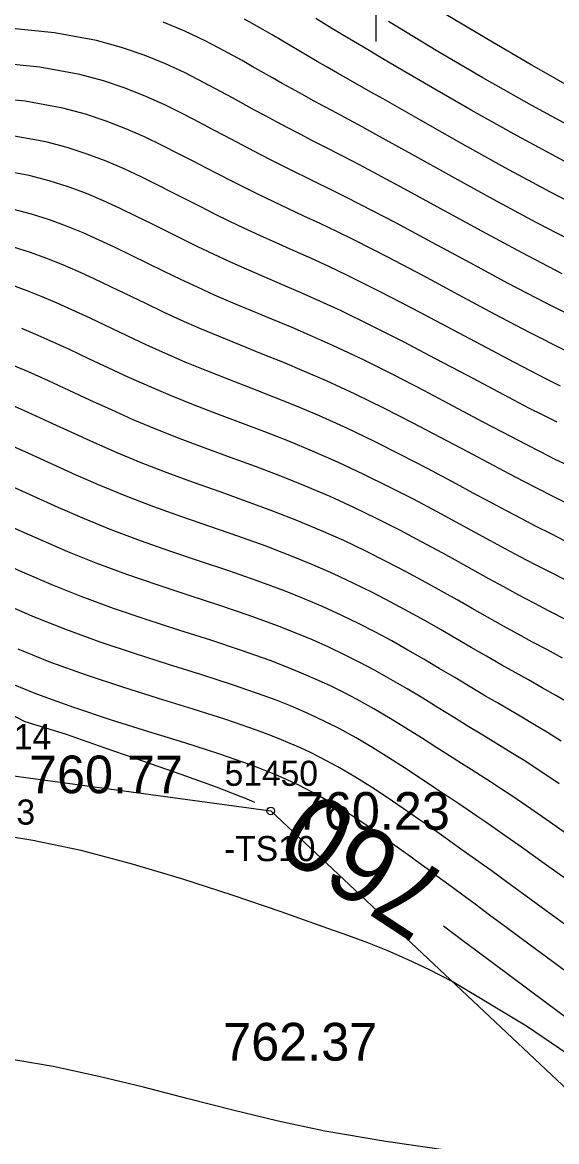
# Model space of a CAD drawing. Extents: x 1378535 to 1380697, y 997729 to 1000024.
# Drawn here: x 1379749.94 to 1379771.22, y 998920.27 to 998964.85 of the extents above; entities that cross this region are included whole.
import ezdxf

# ---------------------------------------------------------------- set-up
doc = ezdxf.new("R2010")
doc.units = 0
for name, color, linetype in [('RD_DTM_BkLn2', 7, 'Continuous'), ('RD_DTM_BkLn_txCode', 7, 'Continuous'), ('RD_DTM_Major1', 7, 'Continuous'), ('RD_DTM_Major1_Lbl', 7, 'Continuous'), ('RD_DTM_Minor1', 7, 'Continuous'), ('RD_EX_Misc', 7, 'Continuous'), ('RD_EX_TX_Misc_ELEV', 7, 'Continuous'), ('RD_HC_Survey_ELEV', 7, 'Continuous'), ('RD_SMD_Locator', 7, 'Continuous')]:
    doc.layers.add(name, color=color, linetype=linetype)

msp = doc.modelspace()

# ---------------------------------------------------------------- linework, layer by layer
at = {"layer": 'RD_DTM_BkLn2'}
for points in [[(1379733.193, 998933.854), (1379741.41, 998940.189), (1379749.204, 998934.9), (1379759.831, 998933.444)], [(1380137.104, 998617.435), (1380114.932, 998627.982), (1380110.142, 998637.412), (1380109.582, 998648.354), (1380098.693, 998654.921), (1380088.864, 998651.688), (1380069.259, 998664.275), (1380051.712, 998676.601), (1380045.085, 998683.058), (1380025.38, 998678.361), (1380019.034, 998684.269), (1380023.868, 998692.688), (1380008.939, 998708.879), (1379966.873, 998742.441), (1379939.691, 998764.989), (1379904.79, 998796.424), (1379861.371, 998834.485), (1379829.578, 998867.997), (1379786.438, 998908.428), (1379759.831, 998933.444)]]:
    msp.add_lwpolyline(points, dxfattribs=at)
at = {"layer": 'RD_DTM_Major1'}
for points in [[(1379772.779, 998957.164), (1379770.972, 998958.087), (1379769.173, 998959.055), (1379767.431, 998960.025), (1379765.795, 998960.954), (1379764.313, 998961.799), (1379763.824, 998962.076), (1379762.915, 998962.59), (1379762.49, 998962.831), (1379762.08, 998963.064), (1379761.683, 998963.292), (1379761.318, 998963.504), (1379760.959, 998963.715), (1379760.602, 998963.925), (1379760.245, 998964.136), (1379759.884, 998964.349), (1379759.515, 998964.564), (1379758.791, 998964.978)], [(1379771.372, 998950.364), (1379770.82, 998950.641), (1379769.538, 998951.303), (1379768.208, 998952.006), (1379766.853, 998952.728), (1379765.5, 998953.444), (1379764.17, 998954.133), (1379762.889, 998954.77), (1379762.143, 998955.124), (1379761.423, 998955.455), (1379760.726, 998955.769), (1379760.052, 998956.071), (1379759.398, 998956.365), (1379758.763, 998956.658), (1379758.181, 998956.936), (1379757.609, 998957.217), (1379757.044, 998957.501), (1379755.912, 998958.075), (1379755.336, 998958.365), (1379754.676, 998958.691), (1379753.992, 998959.011), (1379753.278, 998959.318), (1379752.527, 998959.605), (1379751.73, 998959.863), (1379750.881, 998960.086), (1379749.465, 998960.345)], [(1379771.639, 998942.608), (1379770.959, 998942.947), (1379770.356, 998943.256), (1379769.762, 998943.568), (1379769.171, 998943.884), (1379768.578, 998944.205), (1379767.977, 998944.532), (1379767.363, 998944.866), (1379766.454, 998945.357), (1379765.512, 998945.855), (1379764.541, 998946.355), (1379763.546, 998946.846), (1379762.531, 998947.323), (1379761.501, 998947.777), (1379760.548, 998948.169), (1379759.591, 998948.541), (1379758.636, 998948.902), (1379757.69, 998949.258), (1379756.757, 998949.617), (1379755.843, 998949.984), (1379755.003, 998950.343), (1379754.183, 998950.711), (1379753.379, 998951.083), (1379752.59, 998951.453), (1379751.813, 998951.816), (1379751.045, 998952.168), (1379750.482, 998952.416), (1379749.919, 998952.652)], [(1379771.324, 998934.527), (1379770.394, 998935.144), (1379769.919, 998935.449), (1379769.46, 998935.737), (1379769.014, 998936.011), (1379768.578, 998936.276), (1379768.15, 998936.536), (1379767.728, 998936.793), (1379767.114, 998937.172), (1379766.501, 998937.551), (1379765.884, 998937.931), (1379765.259, 998938.308), (1379764.621, 998938.68), (1379763.966, 998939.046), (1379763.379, 998939.357), (1379762.773, 998939.662), (1379762.145, 998939.961), (1379761.492, 998940.253), (1379760.81, 998940.539), (1379760.098, 998940.818), (1379758.978, 998941.223), (1379757.801, 998941.621), (1379756.585, 998942.02), (1379755.347, 998942.429), (1379754.106, 998942.857), (1379752.88, 998943.31), (1379751.753, 998943.765), (1379750.659, 998944.236), (1379749.603, 998944.708)], [(1379759.202, 998933.779), (1379759.112, 998933.818), (1379758.959, 998933.883), (1379757.669, 998934.394), (1379756.267, 998934.899), (1379754.78, 998935.41), (1379753.236, 998935.94), (1379751.664, 998936.501), (1379750.048, 998936.991), (1379748.629, 998937.717)], [(1379802.874, 998901.152), (1379799.88, 998903.46), (1379797.177, 998905.572), (1379794.855, 998907.426), (1379794.253, 998907.915), (1379793.685, 998908.381), (1379793.142, 998908.828), (1379792.102, 998909.686), (1379791.589, 998910.105), (1379790.984, 998910.595), (1379790.361, 998911.094), (1379789.71, 998911.609), (1379789.02, 998912.148), (1379788.282, 998912.719), (1379787.485, 998913.331), (1379784.577, 998915.535), (1379781.22, 998918.051), (1379777.648, 998920.711), (1379770.799, 998925.799), (1379767.99, 998927.893), (1379767.534, 998928.235), (1379767.101, 998928.559), (1379766.707, 998928.855)]]:
    msp.add_lwpolyline(points, dxfattribs=at)
at = {"layer": 'RD_DTM_Minor1'}
for points in [[(1379771.988, 998962.149), (1379770.21, 998963.154), (1379768.441, 998964.189), (1379766.745, 998965.209)], [(1379772.104, 998956.001), (1379770.403, 998956.878), (1379768.701, 998957.794), (1379767.041, 998958.711), (1379765.467, 998959.588), (1379764.024, 998960.386), (1379763.48, 998960.683), (1379762.962, 998960.963), (1379762.468, 998961.228), (1379761.538, 998961.729), (1379761.097, 998961.971), (1379760.692, 998962.196), (1379760.293, 998962.42), (1379759.898, 998962.644), (1379759.099, 998963.097), (1379758.689, 998963.328), (1379757.979, 998963.72), (1379757.224, 998964.113), (1379756.415, 998964.496), (1379755.543, 998964.858)], [(1379771.549, 998959.303), (1379769.647, 998960.325), (1379767.82, 998961.35), (1379766.119, 998962.333), (1379764.595, 998963.228), (1379764.165, 998963.481), (1379763.756, 998963.723), (1379763.364, 998963.955), (1379762.987, 998964.18), (1379762.623, 998964.398), (1379762.269, 998964.611), (1379761.944, 998964.81), (1379761.624, 998965.006)], [(1379772.261, 998960.442), (1379770.227, 998961.535), (1379768.285, 998962.634), (1379766.488, 998963.693), (1379764.89, 998964.661), (1379764.521, 998964.888)], [(1379771.445, 998954.834), (1379769.844, 998955.666), (1379768.233, 998956.532), (1379765.14, 998958.224), (1379763.736, 998958.979), (1379763.139, 998959.293), (1379762.569, 998959.587), (1379762.024, 998959.866), (1379761.502, 998960.134), (1379760.999, 998960.392), (1379760.512, 998960.646), (1379760.065, 998960.884), (1379759.626, 998961.121), (1379759.19, 998961.359), (1379758.311, 998961.842), (1379757.858, 998962.088), (1379757.161, 998962.461), (1379756.423, 998962.835), (1379755.637, 998963.198), (1379754.794, 998963.54), (1379753.884, 998963.851), (1379752.898, 998964.121), (1379751.226, 998964.436), (1379749.383, 998964.621)], [(1379772.256, 998952.932), (1379770.8, 998953.661), (1379769.294, 998954.45), (1379767.771, 998955.267), (1379766.267, 998956.081), (1379764.816, 998956.86), (1379763.451, 998957.575), (1379762.802, 998957.903), (1379762.182, 998958.211), (1379761.587, 998958.503), (1379760.463, 998959.053), (1379759.929, 998959.319), (1379759.439, 998959.569), (1379758.957, 998959.821), (1379758.479, 998960.073), (1379758, 998960.328), (1379757.517, 998960.586), (1379757.023, 998960.847), (1379756.337, 998961.204), (1379755.617, 998961.559), (1379754.854, 998961.903), (1379754.04, 998962.226), (1379753.167, 998962.519), (1379752.227, 998962.773), (1379750.639, 998963.069), (1379748.898, 998963.243)], [(1379771.532, 998951.789), (1379770.165, 998952.484), (1379768.748, 998953.23), (1379767.311, 998953.999), (1379765.883, 998954.763), (1379764.492, 998955.497), (1379763.169, 998956.172), (1379762.47, 998956.514), (1379761.8, 998956.834), (1379761.154, 998957.137), (1379759.929, 998957.71), (1379759.346, 998957.99), (1379758.81, 998958.254), (1379758.285, 998958.519), (1379757.764, 998958.787), (1379757.243, 998959.057), (1379756.717, 998959.33), (1379756.182, 998959.606), (1379755.508, 998959.947), (1379754.806, 998960.284), (1379754.067, 998960.61), (1379753.284, 998960.914), (1379752.449, 998961.19), (1379751.554, 998961.428), (1379750.052, 998961.706), (1379748.413, 998961.868)], [(1379771.243, 998948.921), (1379770.686, 998949.2), (1379770.117, 998949.491), (1379768.915, 998950.119), (1379767.668, 998950.78), (1379766.395, 998951.455), (1379765.114, 998952.125), (1379763.846, 998952.77), (1379762.61, 998953.369), (1379761.819, 998953.733), (1379761.05, 998954.075), (1379760.302, 998954.399), (1379759.575, 998954.712), (1379758.868, 998955.019), (1379758.181, 998955.325), (1379757.549, 998955.618), (1379756.931, 998955.915), (1379756.319, 998956.215), (1379755.101, 998956.821), (1379754.485, 998957.124), (1379753.84, 998957.435), (1379753.177, 998957.738), (1379752.489, 998958.028), (1379751.77, 998958.297), (1379751.013, 998958.538), (1379750.211, 998958.746), (1379748.881, 998958.986)], [(1379771.7, 998947.183), (1379771.138, 998947.459), (1379770.574, 998947.742), (1379770.003, 998948.035), (1379769.421, 998948.338), (1379768.297, 998948.932), (1379767.13, 998949.552), (1379765.935, 998950.182), (1379764.727, 998950.806), (1379763.521, 998951.407), (1379762.333, 998951.969), (1379761.498, 998952.342), (1379760.681, 998952.693), (1379759.882, 998953.027), (1379759.101, 998953.351), (1379758.339, 998953.67), (1379757.598, 998953.991), (1379756.916, 998954.3), (1379756.249, 998954.613), (1379755.591, 998954.93), (1379754.938, 998955.249), (1379754.286, 998955.568), (1379753.63, 998955.884), (1379753.002, 998956.18), (1379752.361, 998956.467), (1379751.701, 998956.738), (1379751.015, 998956.99), (1379750.298, 998957.214), (1379749.543, 998957.407)], [(1379771.632, 998945.694), (1379771.055, 998945.978), (1379770.482, 998946.267), (1379769.907, 998946.564), (1379769.325, 998946.868), (1379768.731, 998947.183), (1379767.681, 998947.742), (1379766.591, 998948.321), (1379765.473, 998948.907), (1379764.336, 998949.486), (1379763.194, 998950.045), (1379762.056, 998950.571), (1379761.18, 998950.951), (1379760.315, 998951.31), (1379759.464, 998951.653), (1379758.629, 998951.988), (1379757.812, 998952.32), (1379757.014, 998952.656), (1379756.281, 998952.981), (1379755.564, 998953.312), (1379754.858, 998953.647), (1379753.466, 998954.316), (1379752.772, 998954.645), (1379752.163, 998954.925), (1379751.546, 998955.195), (1379750.914, 998955.449), (1379750.263, 998955.683), (1379749.587, 998955.891)], [(1379771.59, 998944.18), (1379770.995, 998944.475), (1379770.409, 998944.773), (1379769.826, 998945.076), (1379769.242, 998945.385), (1379768.65, 998945.701), (1379768.045, 998946.026), (1379767.067, 998946.551), (1379766.052, 998947.089), (1379765.008, 998947.631), (1379763.943, 998948.166), (1379762.864, 998948.683), (1379761.779, 998949.173), (1379760.863, 998949.56), (1379759.952, 998949.926), (1379759.049, 998950.278), (1379758.159, 998950.624), (1379757.284, 998950.969), (1379756.429, 998951.32), (1379755.643, 998951.662), (1379754.875, 998952.011), (1379754.121, 998952.364), (1379752.641, 998953.065), (1379751.91, 998953.406), (1379751.323, 998953.671), (1379750.731, 998953.924), (1379750.13, 998954.16), (1379749.515, 998954.377)], [(1379771.598, 998941.057), (1379770.951, 998941.389), (1379770.323, 998941.714), (1379769.714, 998942.037), (1379769.113, 998942.363), (1379768.515, 998942.692), (1379767.306, 998943.363), (1379766.684, 998943.705), (1379765.843, 998944.161), (1379764.971, 998944.62), (1379764.071, 998945.077), (1379763.145, 998945.527), (1379762.195, 998945.964), (1379761.223, 998946.382), (1379760.233, 998946.778), (1379759.231, 998947.156), (1379758.225, 998947.525), (1379757.222, 998947.892), (1379756.23, 998948.264), (1379755.256, 998948.648), (1379754.36, 998949.025), (1379753.486, 998949.412), (1379752.633, 998949.803), (1379751.798, 998950.191), (1379750.981, 998950.569), (1379750.179, 998950.93), (1379749.643, 998951.162)], [(1379771.458, 998939.528), (1379770.85, 998939.856), (1379770.259, 998940.172), (1379769.682, 998940.482), (1379769.069, 998940.819), (1379768.464, 998941.159), (1379767.86, 998941.501), (1379767.252, 998941.845), (1379766.637, 998942.193), (1379766.007, 998942.542), (1379765.231, 998942.962), (1379764.427, 998943.383), (1379763.597, 998943.799), (1379762.739, 998944.208), (1379761.855, 998944.606), (1379760.943, 998944.988), (1379759.919, 998945.387), (1379758.873, 998945.771), (1379757.815, 998946.148), (1379756.754, 998946.526), (1379755.701, 998946.911), (1379754.666, 998947.311), (1379753.714, 998947.707), (1379752.786, 998948.114), (1379751.882, 998948.525), (1379751.002, 998948.931), (1379750.145, 998949.323), (1379749.311, 998949.693)], [(1379771.8, 998937.683), (1379771.214, 998938.027), (1379770.647, 998938.351), (1379770.098, 998938.659), (1379769.562, 998938.957), (1379769.036, 998939.251), (1379768.422, 998939.602), (1379767.812, 998939.955), (1379767.203, 998940.31), (1379766.59, 998940.666), (1379765.967, 998941.022), (1379765.33, 998941.377), (1379764.617, 998941.762), (1379763.881, 998942.144), (1379763.119, 998942.52), (1379762.329, 998942.889), (1379761.511, 998943.249), (1379760.663, 998943.597), (1379759.606, 998943.998), (1379758.516, 998944.387), (1379757.405, 998944.771), (1379756.286, 998945.159), (1379755.172, 998945.558), (1379754.074, 998945.976), (1379753.064, 998946.391), (1379752.082, 998946.819), (1379751.127, 998947.249), (1379750.202, 998947.673), (1379749.307, 998948.078)], [(1379771.401, 998936.225), (1379770.86, 998936.563), (1379770.338, 998936.879), (1379769.833, 998937.178), (1379768.859, 998937.745), (1379768.385, 998938.021), (1379767.77, 998938.386), (1379767.158, 998938.752), (1379766.545, 998939.12), (1379765.926, 998939.486), (1379765.296, 998939.85), (1379764.65, 998940.212), (1379764.001, 998940.56), (1379763.33, 998940.903), (1379762.635, 998941.241), (1379761.914, 998941.571), (1379761.163, 998941.893), (1379760.381, 998942.206), (1379759.292, 998942.609), (1379758.158, 998943.003), (1379756.995, 998943.395), (1379755.817, 998943.793), (1379754.64, 998944.206), (1379753.479, 998944.642), (1379752.41, 998945.076), (1379751.372, 998945.526), (1379750.367, 998945.977), (1379749.398, 998946.418)], [(1379772.005, 998932.252), (1379771.064, 998932.92), (1379770.196, 998933.524), (1379769.391, 998934.069), (1379768.978, 998934.341), (1379768.579, 998934.601), (1379768.191, 998934.85), (1379767.81, 998935.092), (1379767.435, 998935.33), (1379767.064, 998935.567), (1379766.451, 998935.96), (1379765.837, 998936.353), (1379765.217, 998936.745), (1379764.585, 998937.132), (1379763.938, 998937.512), (1379763.271, 998937.882), (1379762.747, 998938.155), (1379762.207, 998938.422), (1379761.646, 998938.682), (1379761.063, 998938.937), (1379760.453, 998939.187), (1379759.815, 998939.431), (1379758.665, 998939.838), (1379757.444, 998940.241), (1379756.174, 998940.648), (1379754.876, 998941.069), (1379753.57, 998941.511), (1379752.279, 998941.983), (1379751.091, 998942.459), (1379749.942, 998942.953), (1379748.837, 998943.446)], [(1379771.502, 998930.79), (1379770.625, 998931.423), (1379769.822, 998931.998), (1379769.081, 998932.521), (1379768.394, 998932.998), (1379768.041, 998933.239), (1379767.699, 998933.47), (1379767.365, 998933.694), (1379767.038, 998933.913), (1379766.715, 998934.128), (1379766.394, 998934.342), (1379765.781, 998934.751), (1379765.164, 998935.159), (1379764.538, 998935.564), (1379763.898, 998935.961), (1379763.239, 998936.349), (1379762.555, 998936.723), (1379762.097, 998936.957), (1379761.624, 998937.184), (1379761.134, 998937.406), (1379760.624, 998937.624), (1379760.092, 998937.837), (1379759.536, 998938.047), (1379758.353, 998938.457), (1379757.088, 998938.866), (1379755.763, 998939.282), (1379754.404, 998939.715), (1379753.033, 998940.172), (1379751.676, 998940.664), (1379750.429, 998941.163), (1379749.224, 998941.679)], [(1379771.683, 998928.823), (1379770.807, 998929.465), (1379770.008, 998930.049), (1379769.278, 998930.582), (1379768.607, 998931.068), (1379767.987, 998931.515), (1379767.409, 998931.928), (1379767.112, 998932.138), (1379766.824, 998932.342), (1379766.542, 998932.54), (1379765.992, 998932.924), (1379765.72, 998933.114), (1379765.1, 998933.545), (1379764.475, 998933.973), (1379763.839, 998934.393), (1379763.185, 998934.802), (1379762.507, 998935.198), (1379761.798, 998935.577), (1379761.411, 998935.768), (1379761.013, 998935.954), (1379760.6, 998936.136), (1379760.173, 998936.315), (1379759.728, 998936.49), (1379759.265, 998936.663), (1379758.048, 998937.082), (1379756.737, 998937.499), (1379755.357, 998937.926), (1379753.936, 998938.373), (1379752.501, 998938.848), (1379751.079, 998939.361), (1379749.773, 998939.884)], [(1379772.575, 998926.322), (1379769.865, 998928.323), (1379769.181, 998928.829), (1379768.551, 998929.296), (1379767.968, 998929.727), (1379767.428, 998930.126), (1379766.924, 998930.499), (1379766.451, 998930.847), (1379766.207, 998931.027), (1379765.969, 998931.202), (1379765.736, 998931.373), (1379765.282, 998931.705), (1379765.059, 998931.868), (1379764.408, 998932.338), (1379763.757, 998932.796), (1379763.096, 998933.24), (1379762.415, 998933.667), (1379761.704, 998934.076), (1379760.952, 998934.464), (1379760.653, 998934.606), (1379760.346, 998934.746), (1379760.03, 998934.882), (1379759.705, 998935.017), (1379759.369, 998935.149), (1379759.021, 998935.28), (1379757.769, 998935.716), (1379756.41, 998936.151), (1379754.975, 998936.595), (1379753.494, 998937.061), (1379751.997, 998937.558), (1379750.514, 998938.099), (1379749.154, 998938.65)], [(1379776.819, 998920.057), (1379773.333, 998922.613), (1379770.014, 998924.876), (1379767.056, 998926.651), (1379766.156, 998927.118), (1379765.306, 998927.519), (1379764.491, 998927.869), (1379763.695, 998928.185), (1379762.904, 998928.479), (1379762.1, 998928.767), (1379760.244, 998929.424), (1379758.296, 998930.093), (1379756.295, 998930.743), (1379754.28, 998931.343), (1379752.288, 998931.864), (1379750.361, 998932.273), (1379749.31, 998932.446)], [(1379766.894, 998919.916), (1379764.414, 998920.28), (1379761.993, 998920.693), (1379760.133, 998921.085), (1379758.322, 998921.522), (1379756.54, 998921.98), (1379754.766, 998922.438), (1379752.982, 998922.873), (1379751.168, 998923.263), (1379749.046, 998923.629)]]:
    msp.add_lwpolyline(points, dxfattribs=at)
at = {"layer": 'RD_EX_Misc'}
msp.add_line((1379764.028, 998964.081), (1379764.028, 998974.081), dxfattribs=at)
at = {"layer": 'RD_SMD_Locator'}
msp.add_circle((1379759.831, 998933.444), 0.15, dxfattribs=at)

# ---------------------------------------------------------------- texts
at = {"layer": 'RD_DTM_BkLn_txCode'}
for s, p in [('50914', (1379747.369, 998935.9)), ('51450', (1379757.996, 998934.444)), ('-TS3', (1379747.55, 998932.9)), ('-TS10', (1379757.973, 998931.444))]:
    msp.add_text(s, height=1, dxfattribs=at).set_placement(p)
at = {"layer": 'RD_DTM_Major1_Lbl'}
msp.add_text('760', height=3, rotation=146.7354, dxfattribs=at).set_placement((1379767.159, 998930.672))
at = {"layer": 'RD_EX_TX_Misc_ELEV'}
for s, p in [('760.77', (1379750.204, 998934.15)), ('760.23', (1379760.831, 998932.694))]:
    msp.add_text(s, height=1.5, dxfattribs=at).set_placement(p)
at = {"layer": 'RD_HC_Survey_ELEV'}
msp.add_text('762.37', height=1.5, dxfattribs=at).set_placement((1379757.939, 998923.503))

doc.saveas('drawing.dxf')
